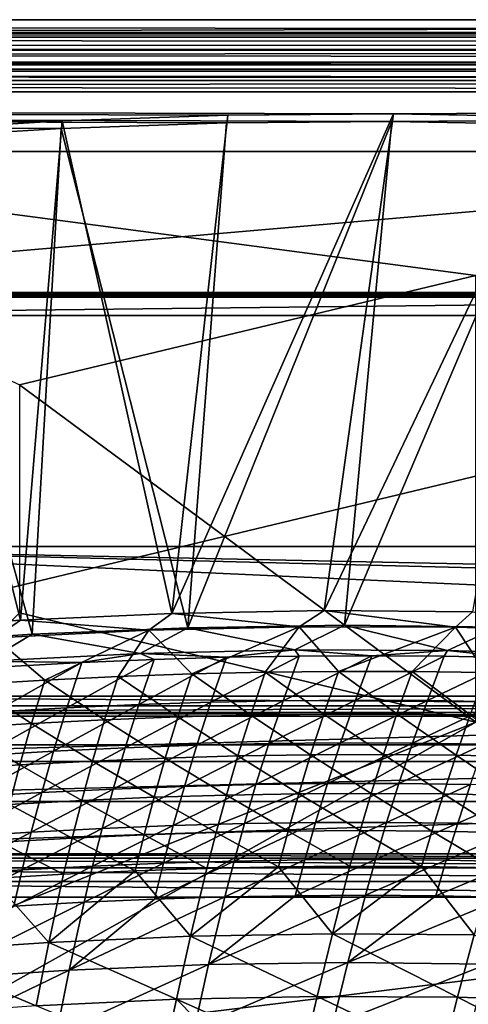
# Model space of a CAD drawing. Header units: metres. Extents: x -1 to 1402, y -1402 to 1.
# Tile 385 of 453: x 833 to 878, y -99 to 0. Entities that reach past the tile are written whole.
import ezdxf

# ---------------------------------------------------------------- set-up
doc = ezdxf.new("R2010")
doc.units = ezdxf.units.M

msp = doc.modelspace()

# ---------------------------------------------------------------- linework, layer by layer
at = {"layer": 'None0'}
for points in [[(11.242748, -1.294015, -5.865956), (1290.58252, -1.294015, -5.865956), (9.948733, 0, -80)], [(1290.58252, -1.294015, -5.865956), (1291.388062, 0, -80), (9.948733, 0, -80)], [(1291.388062, -2.999513, -80.052353), (9.948733, -2.999543, -80.052361), (1291.388062, 0, -80)], [(9.948733, -2.999543, -80.052361), (9.948733, 0, -80), (1291.388062, 0, -80)], [(11.242748, -1.777934, -3.61347), (1290.58313, -1.426031, -4.71613), (11.242748, -1.294015, -5.865956)], [(1290.58313, -1.426031, -4.71613), (1290.58313, -1.331961, -5.287838), (11.242748, -1.294015, -5.865956)], [(11.242748, -1.294015, -5.865956), (1290.58313, -1.331961, -5.287838), (1290.58252, -1.294015, -5.865956)], [(11.242748, -1.777934, -3.61347), (1290.58313, -1.777693, -3.61342), (1290.58313, -1.426031, -4.71613)], [(1290.58313, -2.33552, -2.599289), (1290.58313, -1.777693, -3.61342), (11.242748, -1.777934, -3.61347)], [(11.242748, -3.078722, -1.711938), (1290.58313, -2.33552, -2.599289), (11.242748, -1.777934, -3.61347)], [(11.242748, -3.078722, -1.711938), (1290.58313, -3.078547, -1.711852), (1290.58313, -2.33552, -2.599289)], [(9.948733, -2.999543, -80.052361), (1291.388062, -2.999513, -80.052353), (11.242748, -4.293558, -5.918313)], [(1291.388062, -2.999513, -80.052353), (1290.58313, -4.293558, -5.918313), (11.242748, -4.293558, -5.918313)], [(1290.58313, -3.978847, -0.984463), (1290.58313, -3.078547, -1.711852), (11.242748, -3.078722, -1.711938)], [(11.242748, -5.002666, -0.444534), (1290.58313, -3.978847, -0.984463), (11.242748, -3.078722, -1.711938)], [(1290.58313, -5.002582, -0.444461), (1290.58313, -3.978847, -0.984463), (11.242748, -5.002666, -0.444534)], [(11.242748, -4.534307, -4.797701), (11.242748, -4.293558, -5.918313), (1290.58313, -4.534073, -4.797638)], [(11.242748, -4.293558, -5.918313), (1290.58313, -4.293558, -5.918313), (1290.58313, -4.534073, -4.797638)], [(11.242748, -4.534307, -4.797701), (1290.58313, -4.534073, -4.797638), (1290.58313, -5.181283, -3.851596)], [(11.242748, -5.181449, -3.851689), (11.242748, -4.534307, -4.797701), (1290.58313, -5.181283, -3.851596)], [(1290.58313, -6.111274, -0.112144), (1290.58313, -5.002582, -0.444461), (11.242748, -5.002666, -0.444534)], [(1290.58313, -6.111274, -0.112144), (11.242748, -5.002666, -0.444534), (11.242748, -7.263255)], [(11.242748, -5.181449, -3.851689), (1290.58313, -5.181283, -3.851596), (1290.58313, -6.138533, -3.221081)], [(11.242748, -6.138612, -3.221156), (11.242748, -5.181449, -3.851689), (1290.58313, -6.138533, -3.221081)], [(1290.58252, -7.263255), (1290.58313, -6.111274, -0.112144), (11.242748, -7.263255)], [(11.242748, -6.138612, -3.221156), (1290.58313, -6.138533, -3.221081), (1290.58313, -7.263255, -3)], [(11.242748, -7.263255, -3), (11.242748, -6.138612, -3.221156), (1290.58313, -7.263255, -3)], [(836.949829, -10.977645), (853.625793, -10.405228), (11.242748, -7.263255)], [(853.625793, -10.405228), (870.310974, -10.261849), (11.242748, -7.263255)], [(11.242748, -7.263255), (870.310974, -10.261849), (1290.58252, -7.263255)], [(11.242748, -7.263255), (820.293579, -11.970314), (836.949829, -10.977645)], [(1290.58313, -7.263255, -3), (870.462891, -9.488538, -3), (11.242748, -7.263255, -3)], [(870.462891, -9.488538, -3), (853.758728, -9.628205, -3), (11.242748, -7.263255, -3)], [(11.242748, -7.263255, -3), (853.758728, -9.628205, -3), (837.063599, -10.197457, -3)], [(837.063599, -10.197457, -3), (820.388184, -11.187504, -3), (11.242748, -7.263255, -3)], [(870.310974, -10.261849), (886.99408, -10.556275), (1290.58252, -7.263255)], [(887.164978, -9.787214, -3), (870.462891, -9.488538, -3), (1290.58313, -7.263255, -3)], [(848.111877, -59.833305, -32.129898), (837.063599, -10.197457, -3), (853.758728, -9.628205, -3)], [(863.485291, -59.553833, -32.129848), (848.111877, -59.833305, -32.129898), (870.462891, -9.488538, -3)], [(870.462891, -9.488538, -3), (848.111877, -59.833305, -32.129898), (853.758728, -9.628205, -3)], [(887.164978, -9.787214, -3), (863.485291, -59.553833, -32.129848), (870.462891, -9.488538, -3)], [(878.423096, -59.679661, -32.129784), (863.485291, -59.553833, -32.129848), (887.164978, -9.787214, -3)], [(832.859619, -60.512348, -32.129936), (820.388184, -11.187504, -3), (837.063599, -10.197457, -3)], [(848.111877, -59.833305, -32.129898), (832.859619, -60.512348, -32.129936), (837.063599, -10.197457, -3)], [(836.949829, -10.977645), (849.715576, -61.278172, -29.544744), (853.625793, -10.405228)], [(849.715576, -61.278172, -29.544744), (870.310974, -10.261849), (853.625793, -10.405228)], [(849.715576, -61.278172, -29.544744), (865.528625, -61.040352, -29.544689), (870.310974, -10.261849)], [(865.528625, -61.040352, -29.544689), (886.99408, -10.556275), (870.310974, -10.261849)], [(865.528625, -61.040352, -29.544689), (881.024841, -61.235443, -29.544621), (886.99408, -10.556275)], [(832.859619, -60.512348, -32.129936), (818.018799, -61.549919, -32.129955), (820.388184, -11.187504, -3)], [(820.293579, -11.970314), (834.036438, -61.940639, -29.544783), (836.949829, -10.977645)], [(834.036438, -61.940639, -29.544783), (849.715576, -61.278172, -29.544744), (836.949829, -10.977645)], [(818.986511, -62.968304, -29.544802), (834.036438, -61.940639, -29.544783), (820.293579, -11.970314)], [(818.018799, -61.549919, -32.129955), (832.859619, -60.512348, -32.129936), (830.264343, -62.30307, -32.843887)], [(832.859619, -60.512348, -32.129936), (845.813843, -61.538383, -32.843678), (830.264343, -62.30307, -32.843887)], [(832.859619, -60.512348, -32.129936), (848.111877, -59.833305, -32.129898), (845.813843, -61.538383, -32.843678)], [(848.111877, -59.833305, -32.129898), (860.949829, -61.178574, -32.843586), (845.813843, -61.538383, -32.843678)], [(848.111877, -59.833305, -32.129898), (863.485291, -59.553833, -32.129848), (860.949829, -61.178574, -32.843586)], [(863.485291, -59.553833, -32.129848), (876.702087, -61.215084, -32.843624), (860.949829, -61.178574, -32.843586)], [(863.485291, -59.553833, -32.129848), (878.423096, -59.679661, -32.129784), (876.702087, -61.215084, -32.843624)], [(878.423096, -59.679661, -32.129784), (891.886841, -61.655838, -32.843746), (876.702087, -61.215084, -32.843624)], [(834.036438, -61.940639, -29.544783), (844.92218, -63.885334, -30.962072), (849.715576, -61.278172, -29.544744)], [(844.92218, -63.885334, -30.962072), (860.506531, -63.518108, -30.96192), (849.715576, -61.278172, -29.544744)], [(845.813843, -61.538383, -32.843678), (860.949829, -61.178574, -32.843586), (850.117615, -65.944336, -60.666889)], [(849.715576, -61.278172, -29.544744), (860.506531, -63.518108, -30.96192), (865.528625, -61.040352, -29.544689)], [(860.949829, -61.178574, -32.843586), (857.523376, -65.770233, -60.665638), (850.117615, -65.944336, -60.666889)], [(857.523376, -65.770233, -60.665638), (860.949829, -61.178574, -32.843586), (864.929199, -65.68824, -60.664383)], [(860.506531, -63.518108, -30.96192), (875.922974, -63.575432, -30.961567), (865.528625, -61.040352, -29.544689)], [(860.949829, -61.178574, -32.843586), (876.702087, -61.215084, -32.843624), (864.929199, -65.68824, -60.664383)], [(864.929199, -65.68824, -60.664383), (876.702087, -61.215084, -32.843624), (872.33374, -65.699387, -60.663128)], [(865.528625, -61.040352, -29.544689), (875.922974, -63.575432, -30.961567), (881.024841, -61.235443, -29.544621)], [(872.33374, -65.699387, -60.663128), (876.702087, -61.215084, -32.843624), (879.735657, -65.804718, -60.661873)], [(875.922974, -63.575432, -30.961567), (891.324951, -64.059448, -30.960983), (881.024841, -61.235443, -29.544621)], [(879.735657, -65.804718, -60.661873), (876.702087, -61.215084, -32.843624), (891.886841, -61.655838, -32.843746)], [(818.986511, -62.968304, -29.544802), (829.483093, -64.662163, -30.962044), (834.036438, -61.940639, -29.544783)], [(827.913574, -67.008972, -60.670624), (830.264343, -62.30307, -32.843887), (835.311401, -66.564735, -60.669384)], [(829.483093, -64.662163, -30.962044), (844.92218, -63.885334, -30.962072), (834.036438, -61.940639, -29.544783)], [(830.264343, -62.30307, -32.843887), (845.813843, -61.538383, -32.843678), (835.311401, -66.564735, -60.669384)], [(835.311401, -66.564735, -60.669384), (845.813843, -61.538383, -32.843678), (842.713196, -66.209518, -60.66814)], [(845.813843, -61.538383, -32.843678), (850.117615, -65.944336, -60.666889), (842.713196, -66.209518, -60.66814)], [(844.92218, -63.885334, -30.962072), (829.483093, -64.662163, -30.962044), (839.028564, -64.785484, -32.348557)], [(846.333435, -64.480438, -32.348545), (839.028564, -64.785484, -32.348557), (837.523682, -69.361603, -60.194859)], [(846.333435, -64.480438, -32.348545), (837.523682, -69.361603, -60.194859), (844.792358, -69.037277, -60.193615)], [(844.92218, -63.885334, -30.962072), (839.028564, -64.785484, -32.348557), (846.333435, -64.480438, -32.348545)], [(853.64209, -64.264145, -32.348549), (844.792358, -69.037277, -60.193615), (852.065125, -68.801201, -60.192368)], [(853.64209, -64.264145, -32.348549), (846.333435, -64.480438, -32.348545), (844.792358, -69.037277, -60.193615)], [(860.506531, -63.518108, -30.96192), (844.92218, -63.885334, -30.962072), (853.64209, -64.264145, -32.348549)], [(853.64209, -64.264145, -32.348549), (844.92218, -63.885334, -30.962072), (846.333435, -64.480438, -32.348545)], [(860.953613, -64.137589, -32.348568), (852.065125, -68.801201, -60.192368), (859.341003, -68.654373, -60.191124)], [(860.953613, -64.137589, -32.348568), (853.64209, -64.264145, -32.348549), (852.065125, -68.801201, -60.192368)], [(860.953613, -64.137589, -32.348568), (860.506531, -63.518108, -30.96192), (853.64209, -64.264145, -32.348549)], [(868.266907, -64.101761, -32.348598), (859.341003, -68.654373, -60.191124), (866.61908, -68.597786, -60.18988)], [(868.266907, -64.101761, -32.348598), (860.953613, -64.137589, -32.348568), (859.341003, -68.654373, -60.191124)], [(875.922974, -63.575432, -30.961567), (860.506531, -63.518108, -30.96192), (868.266907, -64.101761, -32.348598)], [(860.506531, -63.518108, -30.96192), (860.953613, -64.137589, -32.348568), (868.266907, -64.101761, -32.348598)], [(875.581116, -64.157631, -32.348644), (868.266907, -64.101761, -32.348598), (866.61908, -68.597786, -60.18988)], [(875.581116, -64.157631, -32.348644), (866.61908, -68.597786, -60.18988), (873.898315, -68.632446, -60.188641)], [(875.922974, -63.575432, -30.961567), (868.266907, -64.101761, -32.348598), (875.581116, -64.157631, -32.348644)], [(882.895325, -64.306183, -32.348701), (875.581116, -64.157631, -32.348644), (873.898315, -68.632446, -60.188641)], [(882.895325, -64.306183, -32.348701), (873.898315, -68.632446, -60.188641), (881.177795, -68.759338, -60.187401)], [(882.895325, -64.306183, -32.348701), (875.922974, -63.575432, -30.961567), (875.581116, -64.157631, -32.348644)], [(891.324951, -64.059448, -30.960983), (875.922974, -63.575432, -30.961567), (882.895325, -64.306183, -32.348701)], [(839.028564, -64.785484, -32.348557), (829.483093, -64.662163, -30.962044), (831.728333, -65.178307, -32.348583)], [(837.523682, -69.361603, -60.194859), (839.028564, -64.785484, -32.348557), (830.26001, -69.773193, -60.196098)], [(830.26001, -69.773193, -60.196098), (839.028564, -64.785484, -32.348557), (831.728333, -65.178307, -32.348583)], [(835.311401, -66.564735, -60.669384), (842.713196, -66.209518, -60.66814), (841.340393, -70.561554, -88.533409)], [(842.713196, -66.209518, -60.66814), (848.707764, -70.278687, -88.530746), (841.340393, -70.561554, -88.533409)], [(842.713196, -66.209518, -60.66814), (850.117615, -65.944336, -60.666889), (848.707764, -70.278687, -88.530746)], [(850.117615, -65.944336, -60.666889), (856.076721, -70.086464, -88.528069), (848.707764, -70.278687, -88.530746)], [(850.117615, -65.944336, -60.666889), (857.523376, -65.770233, -60.665638), (856.076721, -70.086464, -88.528069)], [(857.523376, -65.770233, -60.665638), (863.445984, -69.985939, -88.525375), (856.076721, -70.086464, -88.528069)], [(857.523376, -65.770233, -60.665638), (864.929199, -65.68824, -60.664383), (863.445984, -69.985939, -88.525375)], [(863.445984, -69.985939, -88.525375), (864.929199, -65.68824, -60.664383), (870.814209, -69.978134, -88.522667)], [(870.814209, -69.978134, -88.522667), (864.929199, -65.68824, -60.664383), (872.33374, -65.699387, -60.663128)], [(870.814209, -69.978134, -88.522667), (872.33374, -65.699387, -60.663128), (878.180115, -70.064117, -88.519951)], [(878.180115, -70.064117, -88.519951), (872.33374, -65.699387, -60.663128), (879.735657, -65.804718, -60.661873)], [(827.913574, -67.008972, -60.670624), (833.976013, -70.934021, -88.536041), (826.615784, -71.395042, -88.538651)], [(827.913574, -67.008972, -60.670624), (835.311401, -66.564735, -60.669384), (833.976013, -70.934021, -88.536041)], [(835.311401, -66.564735, -60.669384), (841.340393, -70.561554, -88.533409), (833.976013, -70.934021, -88.536041)], [(836.185669, -73.727989, -88.080254), (837.523682, -69.361603, -60.194859), (828.959045, -74.156273, -88.082855)], [(828.959045, -74.156273, -88.082855), (837.523682, -69.361603, -60.194859), (830.26001, -69.773193, -60.196098)], [(844.792358, -69.037277, -60.193615), (836.185669, -73.727989, -88.080254), (843.417542, -73.386536, -88.077621)], [(844.792358, -69.037277, -60.193615), (837.523682, -69.361603, -60.194859), (836.185669, -73.727989, -88.080254)], [(852.065125, -68.801201, -60.192368), (843.417542, -73.386536, -88.077621), (850.653748, -73.132912, -88.074959)], [(852.065125, -68.801201, -60.192368), (844.792358, -69.037277, -60.193615), (843.417542, -73.386536, -88.077621)], [(859.341003, -68.654373, -60.191124), (850.653748, -73.132912, -88.074959), (857.893372, -72.968117, -88.072266)], [(859.341003, -68.654373, -60.191124), (852.065125, -68.801201, -60.192368), (850.653748, -73.132912, -88.074959)], [(866.61908, -68.597786, -60.18988), (859.341003, -68.654373, -60.191124), (857.893372, -72.968117, -88.072266)], [(866.61908, -68.597786, -60.18988), (857.893372, -72.968117, -88.072266), (865.135315, -72.893166, -88.06955)], [(873.898315, -68.632446, -60.188641), (866.61908, -68.597786, -60.18988), (865.135315, -72.893166, -88.06955)], [(873.898315, -68.632446, -60.188641), (865.135315, -72.893166, -88.06955), (872.378723, -72.909058, -88.066811)], [(881.177795, -68.759338, -60.187401), (873.898315, -68.632446, -60.188641), (872.378723, -72.909058, -88.066811)], [(881.177795, -68.759338, -60.187401), (872.378723, -72.909058, -88.066811), (879.622559, -73.016808, -88.064056)], [(841.340393, -70.561554, -88.533409), (848.707764, -70.278687, -88.530746), (847.448669, -74.418449, -116.420563)], [(848.707764, -70.278687, -88.530746), (854.780457, -74.210304, -116.416763), (847.448669, -74.418449, -116.420563)], [(848.707764, -70.278687, -88.530746), (856.076721, -70.086464, -88.528069), (854.780457, -74.210304, -116.416763)], [(856.076721, -70.086464, -88.528069), (862.112732, -74.093498, -116.412941), (854.780457, -74.210304, -116.416763)], [(856.076721, -70.086464, -88.528069), (863.445984, -69.985939, -88.525375), (862.112732, -74.093498, -116.412941)], [(863.445984, -69.985939, -88.525375), (869.444153, -74.069069, -116.409096), (862.112732, -74.093498, -116.412941)], [(869.444153, -74.069069, -116.409096), (863.445984, -69.985939, -88.525375), (870.814209, -69.978134, -88.522667)], [(869.444153, -74.069069, -116.409096), (870.814209, -69.978134, -88.522667), (876.773376, -74.138069, -116.405228)], [(876.773376, -74.138069, -116.405228), (870.814209, -69.978134, -88.522667), (878.180115, -70.064117, -88.519951)], [(878.180115, -70.064117, -88.519951), (884.099182, -74.301559, -116.40136), (876.773376, -74.138069, -116.405228)], [(826.615784, -71.395042, -88.538651), (832.791931, -75.104538, -116.428062), (825.469543, -75.580376, -116.431763)], [(826.615784, -71.395042, -88.538651), (833.976013, -70.934021, -88.536041), (832.791931, -75.104538, -116.428062)], [(833.976013, -70.934021, -88.536041), (840.118713, -74.716873, -116.424332), (832.791931, -75.104538, -116.428062)], [(833.976013, -70.934021, -88.536041), (841.340393, -70.561554, -88.533409), (840.118713, -74.716873, -116.424332)], [(841.340393, -70.561554, -88.533409), (847.448669, -74.418449, -116.420563), (840.118713, -74.716873, -116.424332)], [(843.417542, -73.386536, -88.077621), (834.99884, -77.895554, -115.989761), (842.193665, -77.538979, -115.986031)], [(843.417542, -73.386536, -88.077621), (836.185669, -73.727989, -88.080254), (834.99884, -77.895554, -115.989761)], [(850.653748, -73.132912, -88.074959), (842.193665, -77.538979, -115.986031), (849.393005, -77.269882, -115.982246)], [(850.653748, -73.132912, -88.074959), (843.417542, -73.386536, -88.077621), (842.193665, -77.538979, -115.986031)], [(857.893372, -72.968117, -88.072266), (850.653748, -73.132912, -88.074959), (849.393005, -77.269882, -115.982246)], [(857.893372, -72.968117, -88.072266), (849.393005, -77.269882, -115.982246), (856.595825, -77.089279, -115.978416)], [(865.135315, -72.893166, -88.06955), (856.595825, -77.089279, -115.978416), (863.80127, -76.998177, -115.974541)], [(865.135315, -72.893166, -88.06955), (857.893372, -72.968117, -88.072266), (856.595825, -77.089279, -115.978416)], [(872.378723, -72.909058, -88.066811), (865.135315, -72.893166, -88.06955), (863.80127, -76.998177, -115.974541)], [(872.378723, -72.909058, -88.066811), (863.80127, -76.998177, -115.974541), (871.00824, -76.997589, -115.970634)], [(879.622559, -73.016808, -88.064056), (872.378723, -72.909058, -88.066811), (871.00824, -76.997589, -115.970634)], [(879.622559, -73.016808, -88.064056), (871.00824, -76.997589, -115.970634), (878.21582, -77.088539, -115.96669)], [(834.99884, -77.895554, -115.989761), (836.185669, -73.727989, -88.080254), (827.809509, -78.338585, -115.993446)], [(827.809509, -78.338585, -115.993446), (836.185669, -73.727989, -88.080254), (828.959045, -74.156273, -88.082855)], [(840.118713, -74.716873, -116.424332), (847.448669, -74.418449, -116.420563), (846.324524, -78.376053, -144.332108)], [(847.448669, -74.418449, -116.420563), (853.619019, -78.153923, -144.327469), (846.324524, -78.376053, -144.332108)], [(847.448669, -74.418449, -116.420563), (854.780457, -74.210304, -116.416763), (853.619019, -78.153923, -144.327469)], [(854.780457, -74.210304, -116.416763), (860.914185, -78.02282, -144.322815), (853.619019, -78.153923, -144.327469)], [(854.780457, -74.210304, -116.416763), (862.112732, -74.093498, -116.412941), (860.914185, -78.02282, -144.322815)], [(862.112732, -74.093498, -116.412941), (868.208618, -77.983803, -144.31813), (860.914185, -78.02282, -144.322815)], [(862.112732, -74.093498, -116.412941), (869.444153, -74.069069, -116.409096), (868.208618, -77.983803, -144.31813)], [(868.208618, -77.983803, -144.31813), (869.444153, -74.069069, -116.409096), (875.500977, -78.037918, -144.313431)], [(875.500977, -78.037918, -144.313431), (869.444153, -74.069069, -116.409096), (876.773376, -74.138069, -116.405228)], [(876.773376, -74.138069, -116.405228), (882.790039, -78.186226, -144.308716), (875.500977, -78.037918, -144.313431)], [(884.099182, -74.301559, -116.40136), (882.790039, -78.186226, -144.308716), (876.773376, -74.138069, -116.405228)], [(825.469543, -75.580376, -116.431763), (832.791931, -75.104538, -116.428062), (831.742798, -79.089203, -144.341248)], [(832.791931, -75.104538, -116.428062), (839.032043, -78.688164, -144.3367), (831.742798, -79.089203, -144.341248)], [(832.791931, -75.104538, -116.428062), (840.118713, -74.716873, -116.424332), (839.032043, -78.688164, -144.3367)], [(840.118713, -74.716873, -116.424332), (846.324524, -78.376053, -144.332108), (839.032043, -78.688164, -144.3367)], [(849.393005, -77.269882, -115.982246), (842.193665, -77.538979, -115.986031), (841.104675, -81.507278, -143.914505)], [(849.393005, -77.269882, -115.982246), (841.104675, -81.507278, -143.914505), (848.267029, -81.224556, -143.909897)], [(856.595825, -77.089279, -115.978416), (848.267029, -81.224556, -143.909897), (855.432983, -81.030037, -143.905243)], [(856.595825, -77.089279, -115.978416), (849.393005, -77.269882, -115.982246), (848.267029, -81.224556, -143.909897)], [(863.80127, -76.998177, -115.974541), (855.432983, -81.030037, -143.905243), (862.601685, -80.924744, -143.900528)], [(863.80127, -76.998177, -115.974541), (856.595825, -77.089279, -115.978416), (855.432983, -81.030037, -143.905243)], [(871.00824, -76.997589, -115.970634), (862.601685, -80.924744, -143.900528), (869.772034, -80.909691, -143.895767)], [(871.00824, -76.997589, -115.970634), (863.80127, -76.998177, -115.974541), (862.601685, -80.924744, -143.900528)], [(878.21582, -77.088539, -115.96669), (871.00824, -76.997589, -115.970634), (869.772034, -80.909691, -143.895767)], [(869.772034, -80.909691, -143.895767), (876.942993, -80.985901, -143.890976), (878.21582, -77.088539, -115.96669)], [(876.942993, -80.985901, -143.890976), (885.422791, -77.272057, -115.962715), (878.21582, -77.088539, -115.96669)], [(885.422791, -77.272057, -115.962715), (876.942993, -80.985901, -143.890976), (884.113525, -81.154411, -143.886139)], [(833.94696, -81.87719, -143.919052), (834.99884, -77.895554, -115.989761), (826.7948, -82.333267, -143.923523)], [(826.7948, -82.333267, -143.923523), (834.99884, -77.895554, -115.989761), (827.809509, -78.338585, -115.993446)], [(842.193665, -77.538979, -115.986031), (833.94696, -81.87719, -143.919052), (841.104675, -81.507278, -143.914505)], [(842.193665, -77.538979, -115.986031), (834.99884, -77.895554, -115.989761), (833.94696, -81.87719, -143.919052)], [(839.032043, -78.688164, -144.3367), (846.324524, -78.376053, -144.332108), (845.319336, -82.164314, -172.263153)], [(846.324524, -78.376053, -144.332108), (852.576782, -81.929848, -172.257874), (845.319336, -82.164314, -172.263153)], [(846.324524, -78.376053, -144.332108), (853.619019, -78.153923, -144.327469), (852.576782, -81.929848, -172.257874)], [(853.619019, -78.153923, -144.327469), (859.834961, -81.786156, -172.252563), (852.576782, -81.929848, -172.257874)], [(853.619019, -78.153923, -144.327469), (860.914185, -78.02282, -144.322815), (859.834961, -81.786156, -172.252563)], [(860.914185, -78.02282, -144.322815), (867.092468, -81.734291, -172.247208), (859.834961, -81.786156, -172.252563)], [(860.914185, -78.02282, -144.322815), (868.208618, -77.983803, -144.31813), (867.092468, -81.734291, -172.247208)], [(867.092468, -81.734291, -172.247208), (868.208618, -77.983803, -144.31813), (874.348083, -81.775307, -172.241852)], [(874.348083, -81.775307, -172.241852), (868.208618, -77.983803, -144.31813), (875.500977, -78.037918, -144.313431)], [(875.500977, -78.037918, -144.313431), (881.600464, -81.910263, -172.236465), (874.348083, -81.775307, -172.241852)], [(882.790039, -78.186226, -144.308716), (881.600464, -81.910263, -172.236465), (875.500977, -78.037918, -144.313431)], [(831.742798, -79.089203, -144.341248), (838.063965, -82.488495, -172.268402), (830.812012, -82.901352, -172.27359)], [(831.742798, -79.089203, -144.341248), (839.032043, -78.688164, -144.3367), (838.063965, -82.488495, -172.268402)], [(839.032043, -78.688164, -144.3367), (845.319336, -82.164314, -172.263153), (838.063965, -82.488495, -172.268402)], [(848.267029, -81.224556, -143.909897), (840.134155, -85.304726, -171.861801), (847.259766, -85.009949, -171.856552)], [(848.267029, -81.224556, -143.909897), (841.104675, -81.507278, -143.914505), (840.134155, -85.304726, -171.861801)], [(855.432983, -81.030037, -143.905243), (847.259766, -85.009949, -171.856552), (854.389099, -84.803146, -171.851227)], [(855.432983, -81.030037, -143.905243), (848.267029, -81.224556, -143.909897), (847.259766, -85.009949, -171.856552)], [(862.601685, -80.924744, -143.900528), (854.389099, -84.803146, -171.851227), (861.521179, -84.685326, -171.84584)], [(862.601685, -80.924744, -143.900528), (855.432983, -81.030037, -143.905243), (854.389099, -84.803146, -171.851227)], [(869.772034, -80.909691, -143.895767), (862.601685, -80.924744, -143.900528), (861.521179, -84.685326, -171.84584)], [(861.521179, -84.685326, -171.84584), (868.654968, -84.657524, -171.840408), (869.772034, -80.909691, -143.895767)], [(868.654968, -84.657524, -171.840408), (876.942993, -80.985901, -143.890976), (869.772034, -80.909691, -143.895767)], [(876.942993, -80.985901, -143.890976), (868.654968, -84.657524, -171.840408), (875.789429, -84.720749, -171.83493)], [(884.113525, -81.154411, -143.886139), (876.942993, -80.985901, -143.890976), (875.789429, -84.720749, -171.83493)], [(875.789429, -84.720749, -171.83493), (882.923462, -84.876053, -171.829407), (884.113525, -81.154411, -143.886139)], [(833.013245, -85.686447, -171.866989), (833.94696, -81.87719, -143.919052), (825.89801, -86.154099, -171.872101)], [(825.89801, -86.154099, -171.872101), (833.94696, -81.87719, -143.919052), (826.7948, -82.333267, -143.923523)], [(841.104675, -81.507278, -143.914505), (833.94696, -81.87719, -143.919052), (833.013245, -85.686447, -171.866989)], [(841.104675, -81.507278, -143.914505), (833.013245, -85.686447, -171.866989), (840.134155, -85.304726, -171.861801)], [(838.063965, -82.488495, -172.268402), (845.319336, -82.164314, -172.263153), (844.416931, -85.796143, -200.210983)], [(845.319336, -82.164314, -172.263153), (851.637817, -85.550735, -200.205215), (844.416931, -85.796143, -200.210983)], [(845.319336, -82.164314, -172.263153), (852.576782, -81.929848, -172.257874), (851.637817, -85.550735, -200.205215)], [(852.576782, -81.929848, -172.257874), (858.859497, -85.395889, -200.199402), (851.637817, -85.550735, -200.205215)], [(859.834961, -81.786156, -172.252563), (858.859497, -85.395889, -200.199402), (852.576782, -81.929848, -172.257874)], [(866.080627, -85.332642, -200.193558), (858.859497, -85.395889, -200.199402), (859.834961, -81.786156, -172.252563)], [(867.092468, -81.734291, -172.247208), (866.080627, -85.332642, -200.193558), (859.834961, -81.786156, -172.252563)], [(866.080627, -85.332642, -200.193558), (867.092468, -81.734291, -172.247208), (873.299805, -85.362045, -200.187698)], [(873.299805, -85.362045, -200.187698), (867.092468, -81.734291, -172.247208), (874.348083, -81.775307, -172.241852)], [(874.348083, -81.775307, -172.241852), (880.515808, -85.485161, -200.181808), (873.299805, -85.362045, -200.187698)], [(881.600464, -81.910263, -172.236465), (880.515808, -85.485161, -200.181808), (874.348083, -81.775307, -172.241852)], [(830.812012, -82.901352, -172.27359), (837.198181, -86.131042, -200.216721), (829.982849, -86.554398, -200.222397)], [(830.812012, -82.901352, -172.27359), (838.063965, -82.488495, -172.268402), (837.198181, -86.131042, -200.216721)], [(838.063965, -82.488495, -172.268402), (844.416931, -85.796143, -200.210983), (837.198181, -86.131042, -200.216721)], [(840.134155, -85.304726, -171.861801), (832.181152, -89.336632, -199.830444), (839.265869, -88.944382, -199.824768)], [(840.134155, -85.304726, -171.861801), (833.013245, -85.686447, -171.866989), (832.181152, -89.336632, -199.830444)], [(847.259766, -85.009949, -171.856552), (839.265869, -88.944382, -199.824768), (846.355286, -88.638885, -199.819016)], [(847.259766, -85.009949, -171.856552), (840.134155, -85.304726, -171.861801), (839.265869, -88.944382, -199.824768)], [(854.389099, -84.803146, -171.851227), (846.355286, -88.638885, -199.819016), (853.448486, -88.421158, -199.813187)], [(854.389099, -84.803146, -171.851227), (847.259766, -85.009949, -171.856552), (846.355286, -88.638885, -199.819016)], [(861.521179, -84.685326, -171.84584), (854.389099, -84.803146, -171.851227), (853.448486, -88.421158, -199.813187)], [(853.448486, -88.421158, -199.813187), (860.544373, -88.292221, -199.807297), (861.521179, -84.685326, -171.84584)], [(858.859497, -85.395889, -200.199402), (866.080627, -85.332642, -200.193558), (864.308716, -92.121445, -256.126678)], [(868.654968, -84.657524, -171.840408), (860.544373, -88.292221, -199.807297), (867.642029, -88.253105, -199.801331)], [(860.544373, -88.292221, -199.807297), (868.654968, -84.657524, -171.840408), (861.521179, -84.685326, -171.84584)], [(864.308716, -92.121445, -256.126678), (866.080627, -85.332642, -200.193558), (873.299805, -85.362045, -200.187698)], [(875.789429, -84.720749, -171.83493), (868.654968, -84.657524, -171.840408), (867.642029, -88.253105, -199.801331)], [(867.642029, -88.253105, -199.801331), (874.740417, -88.304825, -199.795334), (875.789429, -84.720749, -171.83493)], [(874.740417, -88.304825, -199.795334), (882.923462, -84.876053, -171.829407), (875.789429, -84.720749, -171.83493)], [(882.923462, -84.876053, -171.829407), (874.740417, -88.304825, -199.795334), (881.838257, -88.448418, -199.789276)], [(832.181152, -89.336632, -199.830444), (833.013245, -85.686447, -171.866989), (825.102112, -89.814606, -199.836044)], [(825.102112, -89.814606, -199.836044), (833.013245, -85.686447, -171.866989), (825.89801, -86.154099, -171.872101)], [(829.982849, -86.554398, -200.222397), (837.198181, -86.131042, -200.216721), (835.707336, -92.995537, -256.151703)], [(837.198181, -86.131042, -200.216721), (844.416931, -85.796143, -200.210983), (835.707336, -92.995537, -256.151703)], [(844.416931, -85.796143, -200.210983), (850.00647, -92.378143, -256.139282), (835.707336, -92.995537, -256.151703)], [(844.416931, -85.796143, -200.210983), (851.637817, -85.550735, -200.205215), (850.00647, -92.378143, -256.139282)], [(851.637817, -85.550735, -200.205215), (858.859497, -85.395889, -200.199402), (850.00647, -92.378143, -256.139282)], [(850.00647, -92.378143, -256.139282), (858.859497, -85.395889, -200.199402), (864.308716, -92.121445, -256.126678)], [(873.299805, -85.362045, -200.187698), (878.603271, -92.233795, -256.114014), (864.308716, -92.121445, -256.126678)], [(880.515808, -85.485161, -200.181808), (878.603271, -92.233795, -256.114014), (873.299805, -85.362045, -200.187698)], [(829.982849, -86.554398, -200.222397), (835.707336, -92.995537, -256.151703), (821.422302, -93.965294, -256.16391)], [(867.642029, -88.253105, -199.801331), (860.544373, -88.292221, -199.807297), (851.814026, -95.242218, -255.770767)], [(851.814026, -95.242218, -255.770767), (865.868225, -95.035706, -255.758041), (867.642029, -88.253105, -199.801331)], [(860.544373, -88.292221, -199.807297), (853.448486, -88.421158, -199.813187), (851.814026, -95.242218, -255.770767)], [(865.868225, -95.035706, -255.758041), (874.740417, -88.304825, -199.795334), (867.642029, -88.253105, -199.801331)], [(881.838257, -88.448418, -199.789276), (874.740417, -88.304825, -199.795334), (865.868225, -95.035706, -255.758041)], [(837.770447, -95.802605, -255.783234), (839.265869, -88.944382, -199.824768), (823.745605, -96.708725, -255.795364)], [(839.265869, -88.944382, -199.824768), (832.181152, -89.336632, -199.830444), (823.745605, -96.708725, -255.795364)], [(853.448486, -88.421158, -199.813187), (846.355286, -88.638885, -199.819016), (837.770447, -95.802605, -255.783234)], [(851.814026, -95.242218, -255.770767), (853.448486, -88.421158, -199.813187), (837.770447, -95.802605, -255.783234)], [(846.355286, -88.638885, -199.819016), (839.265869, -88.944382, -199.824768), (837.770447, -95.802605, -255.783234)], [(865.868225, -95.035706, -255.758041), (879.924683, -95.191238, -255.745102), (881.838257, -88.448418, -199.789276)], [(850.00647, -92.378143, -256.139282), (864.308716, -92.121445, -256.126678), (862.771057, -98.447441, -312.093872)], [(864.308716, -92.121445, -256.126678), (876.936035, -98.524704, -312.081757), (862.771057, -98.447441, -312.093872)], [(878.603271, -92.233795, -256.114014), (876.936035, -98.524704, -312.081757), (864.308716, -92.121445, -256.126678)], [(878.603271, -92.233795, -256.114014), (891.082031, -98.97776, -312.069611), (876.936035, -98.524704, -312.081757)], [(821.422302, -93.965294, -256.16391), (835.707336, -92.995537, -256.151703), (834.427734, -99.387321, -312.117767)], [(835.707336, -92.995537, -256.151703), (848.597961, -98.737732, -312.105896), (834.427734, -99.387321, -312.117767)], [(835.707336, -92.995537, -256.151703), (850.00647, -92.378143, -256.139282), (848.597961, -98.737732, -312.105896)], [(850.00647, -92.378143, -256.139282), (862.771057, -98.447441, -312.093872), (848.597961, -98.737732, -312.105896)], [(821.422302, -93.965294, -256.16391), (834.427734, -99.387321, -312.117767), (820.271362, -100.387978, -312.129456)], [(837.770447, -95.802605, -255.783234), (836.487122, -102.188072, -311.76825), (851.814026, -95.242218, -255.770767)], [(836.487122, -102.188072, -311.76825), (850.403198, -101.595322, -311.756378), (851.814026, -95.242218, -255.770767)], [(851.814026, -95.242218, -255.770767), (850.403198, -101.595322, -311.756378), (865.868225, -95.035706, -255.758041)], [(850.403198, -101.595322, -311.756378), (864.329285, -101.355278, -311.744293), (865.868225, -95.035706, -255.758041)], [(865.868225, -95.035706, -255.758041), (864.329285, -101.355278, -311.744293), (879.924683, -95.191238, -255.745102)], [(864.329285, -101.355278, -311.744293), (878.256775, -101.476044, -311.731995), (879.924683, -95.191238, -255.745102)], [(823.745605, -96.708725, -255.795364), (822.589233, -103.125397, -311.779846), (837.770447, -95.802605, -255.783234)], [(822.589233, -103.125397, -311.779846), (836.487122, -102.188072, -311.76825), (837.770447, -95.802605, -255.783234)], [(834.427734, -99.387321, -312.117767), (848.597961, -98.737732, -312.105896), (847.285217, -104.731667, -368.077606)], [(848.597961, -98.737732, -312.105896), (854.315796, -104.524803, -368.072601), (847.285217, -104.731667, -368.077606)], [(848.597961, -98.737732, -312.105896), (862.771057, -98.447441, -312.093872), (861.345581, -104.408379, -368.067566)], [(861.345581, -104.408379, -368.067566), (854.315796, -104.524803, -368.072601), (848.597961, -98.737732, -312.105896)], [(862.771057, -98.447441, -312.093872), (875.397339, -104.450958, -368.057404), (861.345581, -104.408379, -368.067566)], [(876.936035, -98.524704, -312.081757), (875.397339, -104.450958, -368.057404), (862.771057, -98.447441, -312.093872)], [(876.936035, -98.524704, -312.081757), (889.42926, -104.867561, -368.047241), (875.397339, -104.450958, -368.057404)], [(891.082031, -98.97776, -312.069611), (889.42926, -104.867561, -368.047241), (876.936035, -98.524704, -312.081757)]]:
    msp.add_3dface(points, dxfattribs=at)
at = {"layer": 'None01'}
for points in [[(1235.141357, -73.101234, -541.977783), (598.952698, -73.101234, -541.977783), (793.101257, -53.100212, -541.977783)], [(793.101257, -53.100212, -521.977783), (598.952698, -73.101234, -521.977783), (1235.141357, -73.101234, -521.977783)], [(1235.141235, -53.102085, -541.977783), (1234.176392, -62.233055, -541.977783), (793.101257, -53.100212, -541.977783)], [(1234.176392, -62.233055, -541.977783), (1234.218994, -64.183357, -541.977783), (793.101257, -53.100212, -541.977783)], [(793.101257, -53.100212, -541.977783), (1234.218994, -64.183357, -541.977783), (1235.141357, -73.101234, -541.977783)], [(793.101257, -53.100212, -521.977783), (1235.141235, -53.102085, -521.977783), (793.101257, -53.100212, -541.977783)], [(1235.141235, -53.102085, -521.977783), (1235.141235, -53.102085, -541.977783), (793.101257, -53.100212, -541.977783)], [(1235.141357, -73.101234, -521.977783), (1234.218994, -64.183357, -521.977783), (793.101257, -53.100212, -521.977783)], [(1234.218994, -64.183357, -521.977783), (1234.176392, -62.233055, -521.977783), (793.101257, -53.100212, -521.977783)], [(793.101257, -53.100212, -521.977783), (1234.176392, -62.233055, -521.977783), (1235.141235, -53.102085, -521.977783)], [(598.952698, -73.101234, -521.977783), (598.952698, -73.101234, -541.977783), (1235.141357, -73.101234, -521.977783)], [(598.952698, -73.101234, -541.977783), (1235.141357, -73.101234, -541.977783), (1235.141357, -73.101234, -521.977783)]]:
    msp.add_3dface(points, dxfattribs=at)
at = {"layer": 'None0123'}
for points in [[(832.76001, -36.789387, 4.4), (878.76001, -25.789387, 4.4), (784.26001, -13.289387, 4.4)], [(784.26001, -13.289387, 4.4), (878.76001, -25.789387, 4.4), (948.26001, -13.289387, 4.4)], [(948.26001, -27.495577, -6.47462), (784.26001, -27.495577, -6.47462), (948.26001, -13.289387, 1.4)], [(784.26001, -27.495577, -6.47462), (784.26001, -13.289387, 1.4), (948.26001, -13.289387, 1.4)], [(784.26001, -13.289387, 1.4), (784.26001, -13.289387, 4.4), (948.26001, -13.289387, 1.4)], [(784.26001, -13.289387, 4.4), (948.26001, -13.289387, 4.4), (948.26001, -13.289387, 1.4)], [(878.76001, -70.789383, 4.4), (878.76001, -25.789387, 4.4), (832.76001, -36.789387, 4.4)], [(948.26001, -27.649323, -6.543609), (784.26001, -27.649323, -6.543609), (948.26001, -27.495577, -6.47462)], [(784.26001, -27.649323, -6.543609), (784.26001, -27.495577, -6.47462), (948.26001, -27.495577, -6.47462)], [(948.26001, -27.812469, -6.585801), (784.26001, -27.812469, -6.585801), (948.26001, -27.649323, -6.543609)], [(784.26001, -27.812469, -6.585801), (784.26001, -27.649323, -6.543609), (948.26001, -27.649323, -6.543609)], [(948.26001, -27.980387, -6.6), (784.26001, -27.980387, -6.6), (948.26001, -27.812469, -6.585801)], [(784.26001, -27.980387, -6.6), (784.26001, -27.812469, -6.585801), (948.26001, -27.812469, -6.585801)], [(784.26001, -27.980387, -6.6), (948.26001, -27.980387, -6.6), (786.26001, -29.819351, -6.6)], [(948.26001, -27.980387, -6.6), (946.26001, -29.819351, -6.6), (786.26001, -29.819351, -6.6)], [(946.26001, -68.195122, -29.025002), (786.26001, -68.195122, -29.025002), (946.26001, -29.819351, -7.752963)], [(786.26001, -68.195122, -29.025002), (786.26001, -29.819351, -7.752963), (946.26001, -29.819351, -7.752963)], [(786.26001, -29.819351, -7.752963), (786.26001, -29.819351, -6.6), (946.26001, -29.819351, -7.752963)], [(786.26001, -29.819351, -6.6), (946.26001, -29.819351, -6.6), (946.26001, -29.819351, -7.752963)], [(832.76001, -59.789387, 4.4), (878.76001, -70.789383, 4.4), (832.76001, -36.789387, 4.4)], [(784.26001, -108.289383, 4.4), (878.76001, -70.789383, 4.4), (832.76001, -59.789387, 4.4)], [(946.26001, -69.149361, -29.761633), (786.26001, -69.149361, -29.761633), (786.26001, -68.195122, -29.025002)], [(786.26001, -68.195122, -29.025002), (946.26001, -68.195122, -29.025002), (946.26001, -69.149361, -29.761633)], [(946.26001, -69.840797, -30.749109), (786.26001, -69.840797, -30.749109), (946.26001, -69.149361, -29.761633)], [(786.26001, -69.840797, -30.749109), (786.26001, -69.149361, -29.761633), (946.26001, -69.149361, -29.761633)], [(786.26001, -70.206635, -31.897743), (786.26001, -69.840797, -30.749109), (946.26001, -70.206635, -31.897743)], [(786.26001, -69.840797, -30.749109), (946.26001, -69.840797, -30.749109), (946.26001, -70.206635, -31.897743)], [(946.26001, -74.752617, -60.600002), (786.26001, -74.752617, -60.600002), (946.26001, -70.206635, -31.897743)], [(786.26001, -74.752617, -60.600002), (786.26001, -70.206635, -31.897743), (946.26001, -70.206635, -31.897743)], [(878.76001, -70.789383, 4.4), (784.26001, -108.289383, 4.4), (794.26001, -118.289383, 4.4)], [(794.26001, -118.289383, 4.4), (938.26001, -118.289383, 4.4), (878.76001, -70.789383, 4.4)], [(946.26001, -78.809715, -60.599995), (786.26001, -78.809715, -60.599995), (946.26001, -74.752617, -60.600002)], [(786.26001, -78.809715, -60.599995), (786.26001, -74.752617, -60.600002), (946.26001, -74.752617, -60.600002)], [(946.26001, -84.072372, -10.529152), (786.26001, -84.072372, -10.529152), (946.26001, -78.809715, -60.599995)], [(786.26001, -84.072372, -10.529152), (786.26001, -78.809715, -60.599995), (946.26001, -78.809715, -60.599995)], [(946.26001, -84.072372, -10.529152), (946.26001, -84.526291, -8.995635), (786.26001, -84.072372, -10.529152)], [(946.26001, -84.526291, -8.995635), (786.26001, -84.526291, -8.995635), (786.26001, -84.072372, -10.529152)], [(946.26001, -84.526291, -8.995635), (946.26001, -85.499916, -7.72679), (786.26001, -84.526291, -8.995635)], [(946.26001, -85.499916, -7.72679), (786.26001, -85.499916, -7.72679), (786.26001, -84.526291, -8.995635)], [(946.26001, -85.499916, -7.72679), (946.26001, -86.863579, -6.891135), (786.26001, -85.499916, -7.72679)], [(946.26001, -86.863579, -6.891135), (786.26001, -86.863579, -6.891135), (786.26001, -85.499916, -7.72679)], [(946.26001, -86.863579, -6.891135), (946.26001, -88.436142, -6.599677), (786.26001, -86.863579, -6.891135)], [(946.26001, -88.436142, -6.599677), (786.26001, -88.436142, -6.599677), (786.26001, -86.863579, -6.891135)], [(948.26001, -108.289383, -6.6), (784.26001, -108.289383, -6.6), (946.26001, -88.436142, -6.599677)], [(784.26001, -108.289383, -6.6), (786.26001, -88.436142, -6.599677), (946.26001, -88.436142, -6.599677)]]:
    msp.add_3dface(points, dxfattribs=at)

doc.saveas('drawing.dxf')
